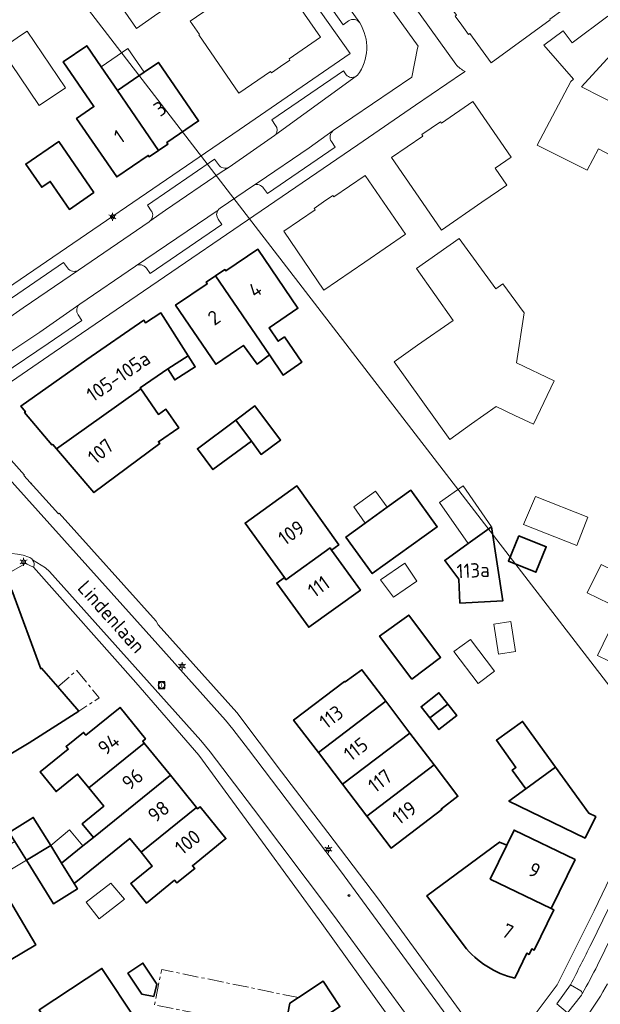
# Model space of a CAD drawing. Header units: metres. Extents: x 140853 to 145288, y 474558 to 480269.
# Tile 343 of 428: x 144924 to 144997, y 478268 to 478391. Entities that reach past the tile are written whole.
import ezdxf
from ezdxf.enums import TextEntityAlignment as Align

# ---------------------------------------------------------------- set-up
doc = ezdxf.new("R2010")
doc.units = ezdxf.units.M
doc.header["$MEASUREMENT"] = 0
doc.linetypes.add('AM-AS', pattern=[16, 10, -2, 2, -2])
for name, color, linetype, lineweight in [('B-WE-AM-AS_SPOOR_RAIL-G', 10, 'AM-AS', 18), ('B-WE-GR-GROENVOORZIENING-G', 80, 'Continuous', 18), ('B-WE-IE-TERREINAFSCHEIDING_KUNSTMATIG_MUUR-G', 90, 'IE-TERREINAFSCHEIDING-KUNSTMATIG-DICHT', 18), ('B-WE-KL-ET_LS_OV_LICHTMAST-S', 190, 'Continuous', 18), ('B-WE-KL-WATER_BRANDLEIDING_PUT-S', 150, 'Continuous', 18), ('B-WE-OG-BEBOUWING-G', 7, 'Continuous', 35), ('B-WE-OG-BEBOUWING_BIJGEBOUW-G', 7, 'Continuous', 18), ('B-WE-OG-BEBOUWING_HUISNUMMER-T18', 10, 'Continuous', 18), ('B-WE-OG-BEBOUWING_STRAATNAAM-T18', 10, 'Continuous', 18), ('B-WE-OG-HULPLIJN-G', 50, 'Continuous', 18), ('B-WE-OG-TERREIN_ERF-G', 7, 'Continuous', 18), ('B-WE-RI-GWA_RIOOLPUT-S', 30, 'Continuous', 18), ('B-WE-VH-VERHARDING_ASFALT-G', 252, 'Continuous', 18), ('B-WE-VH-VERHARDING_BETONSTRAATSTEEN-G', 252, 'Continuous', 18), ('B-WE-VH-VERHARDING_STRAATBAKSTEEN-G', 252, 'Continuous', 18), ('B-WE-VH-VERHARDING_TEGEL-G', 252, 'Continuous', 18), ('X-XX-XX-ALGEMEEN-S', 7, 'Continuous', 18)]:
    doc.layers.add(name, color=color, linetype=linetype, lineweight=lineweight)
doc.styles.add('NLCS-ISO', font='txt')
doc.linetypes.add('IE-TERREINAFSCHEIDING-KUNSTMATIG-DICHT', pattern='A,8,-1,[82,NLCS.shx,S=0.75,R=90,X=0,Y=0],-1', length=10)

# ---------------------------------------------------------------- blocks, each defined once
blk = doc.blocks.new('SIE-WEG_AFVALBAK_TYPE_01')
for radius in [0.25, 0.156]:
    blk.add_circle((0, 0), radius)
blk = doc.blocks.new('B-SIE-WEG_LICHTMAST-SO')
at = {"ltscale": 0.1}
for p, q in [((-1.1, 0.63), (-2.19, 1.27)), ((0, 1.27), (0, 2.53)), ((1.1, 0.63), (2.19, 1.27)), ((-1.1, -0.63), (-2.19, -1.27)), ((0, -1.27), (0, -2.53)), ((1.1, -0.63), (2.19, -1.27))]:
    blk.add_line(p, q, dxfattribs=at)
at = {"flags": 128}
for points in [[(-1.16, 0.5), (1.16, 0.5)], [(-1.16, -0.5), (1.16, -0.5)]]:
    blk.add_lwpolyline(points, dxfattribs=at)
at = {"ltscale": 0.1}
blk.add_circle((0, 0), 1.27, dxfattribs=at)
at = {"style": 'NLCS-ISO'}
blk.add_attdef('TYPE', text='', height=1.8, dxfattribs=at).set_placement((0, 2.53), align=Align.BOTTOM_CENTER)
blk = doc.blocks.new('SIE-WEG_STRAATPOT_BRANDKRAAN-SO')
blk.add_ellipse((0, 0), major_axis=(-0.729, 0), ratio=0.685994)
at = {"style": 'NLCS-ISO'}
blk.add_text('BR', height=0.4, dxfattribs=at).set_placement((-0.3, -0.15))
blk = doc.blocks.new('SRI-PUT_INSPECTIE-SO')
at = {"lineweight": -3, "flags": 128}
blk.add_lwpolyline([(-2, -2), (2, -2), (2, 2), (-2, 2)], close=True, dxfattribs=at)
at = {"lineweight": -3, "ltscale": 1.5}
blk.add_circle((0, 0), 2, dxfattribs=at)
at = {"ltscale": 0.1, "style": 'NLCS-ISO'}
blk.add_text('I', height=2.5, dxfattribs=at).set_placement((0, -0.01), align=Align.MIDDLE_CENTER)

msp = doc.modelspace()

# ---------------------------------------------------------------- linework, layer by layer
at = {"layer": 'B-WE-AM-AS_SPOOR_RAIL-G', "ltscale": 0.2, "flags": 128}
for points in [[(144928.753, 478307.471), (144931.396, 478304.442), (144933.951, 478306.076), (144931.126, 478309.542), (144928.753, 478307.471)], [(144958.896, 478268.518), (144941.768, 478272.032), (144940.854, 478267.605), (144942.962, 478267.183), (144957.132, 478264.347), (144957.265, 478265.023), (144957.812, 478267.8), (144958.896, 478268.518)]]:
    msp.add_lwpolyline(points, close=True, dxfattribs=at)
at = {"layer": 'B-WE-GR-GROENVOORZIENING-G', "ltscale": 0.2, "flags": 128}
for points in [[(144914.72, 478323.428, 0.2132021), (144913.956, 478323.321), (144913.956, 478323.321), (144913.139, 478322.767), (144912.049, 478321.795), (144912.738, 478320.653), (144915.194, 478322.097), (144916.969, 478319.08), (144917.208, 478318.673), (144924.71, 478322.92), (144925.723, 478322.494), (144925.723, 478322.494, 0.2438017), (144925.598, 478323.392), (144925.598, 478323.392, 0.1542806), (144925.121, 478323.752), (144925.121, 478323.752, 0.1901226), (144919.472, 478323.6), (144919.472, 478323.6, -0.1557179), (144914.72, 478323.428)], [(144994.433, 478268.994, 0.298882), (144994.259, 478269.347), (144994.259, 478269.347), (144992.983, 478270.126), (144991.273, 478267.751), (144992.628, 478266.583), (144994.348, 478268.805), (144994.348, 478268.805, 0.1445556), (144994.433, 478268.994)]]:
    msp.add_lwpolyline(points, format="xyb", close=True, dxfattribs=at)
at = {"layer": 'B-WE-IE-TERREINAFSCHEIDING_KUNSTMATIG_MUUR-G', "ltscale": 0.2, "flags": 128}
msp.add_lwpolyline([(144954.411, 478288.012), (144961.821, 478277.805)], dxfattribs=at)
at = {"layer": 'B-WE-OG-BEBOUWING-G', "ltscale": 0.2, "flags": 128}
for points in [[(144941.379, 478374.733), (144936.222, 478382.255), (144934.202, 478385.202), (144932.377, 478387.863), (144929.426, 478385.84), (144933.272, 478380.231), (144931.109, 478378.749), (144936.142, 478371.409), (144940.085, 478374.112), (144940.209, 478373.93), (144941.379, 478374.733)], [(144936.222, 478382.255), (144941.379, 478374.733), (144942.55, 478375.535), (144942.426, 478375.717), (144946.384, 478378.431), (144941.352, 478385.771), (144939.561, 478384.544), (144936.222, 478382.255)], [(144933.272, 478369.441), (144928.878, 478375.849), (144924.746, 478373.016), (144926.737, 478370.113), (144927.801, 478370.842), (144930.204, 478367.337), (144933.272, 478369.441)], [(144957.149, 478351.343), (144956.37, 478350.811), (144955.231, 478352.486), (144958.828, 478354.944), (144953.8, 478362.331), (144949.815, 478359.618), (144949.697, 478359.792), (144948.525, 478358.994), (144955.268, 478349.086), (144956.985, 478346.564), (144959.323, 478348.162), (144957.149, 478351.343)], [(144948.625, 478347.981), (144951.123, 478349.678), (144952.011, 478350.285), (144953.728, 478347.952), (144955.268, 478349.086), (144948.525, 478358.994), (144947.352, 478358.196), (144947.47, 478358.022), (144943.51, 478355.327), (144948.546, 478347.928), (144948.625, 478347.981)], [(144942.526, 478347.337), (144945.094, 478348.965), (144941.68, 478354.349), (144939.746, 478353.123), (144939.542, 478353.444), (144932.369, 478348.519), (144924.13, 478342.653), (144924.688, 478341.937), (144924.589, 478341.858), (144928.013, 478337.797), (144928.12, 478337.878), (144928.607, 478337.308), (144936.4, 478342.856), (144939.171, 478344.829), (144939.084, 478344.954), (144942.526, 478347.337)], [(144942.526, 478347.337), (144943.396, 478345.965), (144945.964, 478347.592), (144945.094, 478348.965), (144942.526, 478347.337)], [(144928.607, 478337.308), (144933.28, 478331.833), (144941.514, 478337.965), (144941.349, 478338.203), (144943.898, 478339.967), (144942.304, 478342.27), (144941.383, 478341.632), (144939.171, 478344.829), (144936.4, 478342.856), (144928.607, 478337.308)], [(144951.05, 478340.915), (144953.004, 478338.293), (144954.25, 478336.621), (144956.653, 478338.412), (144953.417, 478342.701), (144951.05, 478340.915)], [(144951.05, 478340.915), (144946.239, 478337.33), (144948.193, 478334.708), (144953.004, 478338.293), (144951.05, 478340.915)], [(144957.146, 478321.169), (144957.337, 478320.904), (144962.854, 478324.89), (144963.045, 478324.626), (144963.956, 478325.283), (144958.678, 478332.661), (144952.204, 478328.009), (144957.146, 478321.169)], [(144967.275, 478328.012), (144964.849, 478326.261), (144968.156, 478321.68), (144976.288, 478327.551), (144972.981, 478332.132), (144970.026, 478329.998), (144967.275, 478328.012)], [(144983.086, 478327.538), (144980.159, 478325.434), (144977.236, 478323.333), (144978.987, 478320.984), (144979.138, 478317.983), (144984.505, 478318.253), (144983.086, 478327.538)], [(144986.51, 478326.428), (144985.197, 478323.239), (144988.65, 478321.85), (144989.937, 478325.049), (144986.51, 478326.428)], [(144963.045, 478324.626), (144962.854, 478324.89), (144957.337, 478320.904), (144957.146, 478321.169), (144956.186, 478320.476), (144960.184, 478314.938), (144966.662, 478319.615), (144963.045, 478324.626)], [(144928.753, 478307.471), (144926.717, 478309.805), (144926.609, 478309.752), (144923.008, 478319.58), (144911.858, 478315.423), (144914.423, 478308.667), (144916.349, 478309.398), (144920.568, 478301.664), (144917.052, 478300.221), (144919.074, 478296.827), (144925.156, 478300.451), (144931.396, 478304.442), (144928.753, 478307.471)], [(144973.122, 478308.451), (144976.712, 478311.154), (144972.716, 478316.465), (144969.075, 478313.828), (144973.122, 478308.451)], [(144969.838, 478305.665), (144966.844, 478309.61), (144964.761, 478308.088), (144964.684, 478308.13), (144958.284, 478303.316), (144961.393, 478299.234), (144969.838, 478305.665)], [(144964.422, 478295.256), (144972.861, 478301.682), (144969.838, 478305.665), (144961.393, 478299.234), (144964.422, 478295.256)], [(144977.62, 478305.299), (144976.502, 478306.729), (144974.257, 478304.974), (144975.348, 478303.577), (144977.62, 478305.299)], [(144932.631, 478294.806), (144939.59, 478300.43), (144939.399, 478300.667), (144939.736, 478300.939), (144936.546, 478304.886), (144932.256, 478301.419), (144931.979, 478301.761), (144929.786, 478299.988), (144930.063, 478299.646), (144926.539, 478296.799), (144928.526, 478294.341), (144931.232, 478296.528), (144932.631, 478294.806)], [(144975.348, 478303.577), (144976.492, 478302.114), (144978.737, 478303.87), (144977.62, 478305.299), (144975.348, 478303.577)], [(144987.404, 478294.703), (144991.092, 478297.386), (144986.986, 478303.131), (144983.696, 478300.779), (144986.137, 478297.364), (144985.68, 478297.037), (144987.404, 478294.703)], [(144972.861, 478301.682), (144964.422, 478295.256), (144967.452, 478291.278), (144975.883, 478297.7), (144972.861, 478301.682)], [(144942.859, 478296.385), (144939.59, 478300.43), (144932.631, 478294.806), (144934.507, 478292.496), (144931.806, 478290.302), (144933.206, 478288.579), (144942.859, 478296.385)], [(144975.883, 478297.7), (144967.452, 478291.278), (144970.519, 478287.251), (144976.883, 478292.099), (144976.817, 478292.186), (144978.877, 478293.755), (144975.883, 478297.7)], [(144987.404, 478294.703), (144985.263, 478293.145), (144994.816, 478288.504), (144996.138, 478291.207), (144995.285, 478291.624), (144991.092, 478297.386), (144987.404, 478294.703)], [(144933.206, 478288.579), (144931.904, 478287.528), (144929.223, 478285.366), (144930.792, 478282.838), (144937.772, 478288.476), (144939.188, 478286.733), (144946.127, 478292.341), (144942.859, 478296.385), (144933.206, 478288.579)], [(144939.188, 478286.733), (144940.587, 478285.011), (144937.886, 478282.817), (144939.872, 478280.371), (144943.388, 478283.227), (144943.666, 478282.886), (144945.901, 478284.702), (144945.624, 478285.043), (144949.823, 478288.454), (144946.58, 478292.447), (144946.255, 478292.183), (144946.127, 478292.341), (144939.188, 478286.733)], [(144924.811, 478285.747), (144927.859, 478287.562), (144925.666, 478291.094), (144922.652, 478289.223), (144923.351, 478288.097), (144924.811, 478285.747)], [(144990.579, 478279.668), (144993.555, 478285.816), (144985.905, 478289.52), (144984.99, 478287.63), (144982.928, 478283.371), (144990.579, 478279.668)], [(144927.859, 478287.562), (144924.811, 478285.747), (144928.203, 478280.284), (144931.216, 478282.155), (144930.792, 478282.838), (144929.223, 478285.366), (144927.859, 478287.562)], [(144921.023, 478283.491), (144913.889, 478279.243), (144913.973, 478279.103), (144913.743, 478278.962), (144913.976, 478278.562), (144914.278, 478278.738), (144916.596, 478274.799), (144916.214, 478274.573), (144916.664, 478273.811), (144917.723, 478274.437), (144919.564, 478271.327), (144925.984, 478275.127), (144921.023, 478283.491)], [(144940.778, 478268.65), (144941.161, 478270.189), (144939.417, 478272.837), (144937.53, 478271.593), (144939.274, 478268.946), (144940.778, 478268.65)], [(144931.526, 478261.263), (144938.47, 478265.828), (144934.273, 478272.164), (144926.428, 478266.968), (144927.074, 478265.992), (144926.892, 478265.05), (144927.748, 478263.757), (144928.687, 478263.557), (144930.609, 478260.656), (144931.526, 478261.263)], [(144957.265, 478265.023), (144959.913, 478264.61), (144964.09, 478267.376), (144961.981, 478270.561), (144958.896, 478268.518), (144957.812, 478267.8), (144957.265, 478265.023)]]:
    msp.add_lwpolyline(points, close=True, dxfattribs=at)
msp.add_lwpolyline([(144986, 478270.929), (144987.501, 478274.068), (144987.798, 478273.924), (144988.134, 478274.619), (144988.432, 478274.475), (144990.876, 478279.525), (144990.579, 478279.668), (144982.928, 478283.371), (144984.99, 478287.63), (144984.084, 478288.019), (144974.995, 478281.27), (144979.663, 478274.984), (144979.663, 478274.984, 0.1633774), (144986, 478270.929)], format="xyb", close=True, dxfattribs=at)
at = {"layer": 'B-WE-OG-BEBOUWING_BIJGEBOUW-G', "ltscale": 0.2, "flags": 128}
for points in [[(144923.934, 478389.036), (144921.64, 478387.424), (144926.41, 478380.356), (144929.703, 478382.579), (144924.906, 478389.686), (144923.934, 478389.036)], [(144936.222, 478382.255), (144939.561, 478384.544), (144937.54, 478387.491), (144934.202, 478385.202), (144936.222, 478382.255)], [(144970.026, 478329.998), (144968.571, 478332.013), (144965.82, 478330.027), (144967.275, 478328.012), (144970.026, 478329.998)], [(144983.086, 478327.538), (144979.524, 478332.657), (144976.565, 478330.598), (144980.159, 478325.434), (144983.086, 478327.538)], [(144972.219, 478322.985), (144969.188, 478320.912), (144970.811, 478318.733), (144973.752, 478320.744), (144972.219, 478322.985)], [(144986.074, 478311.904), (144985.501, 478315.672), (144983.37, 478315.351), (144983.943, 478311.58), (144986.074, 478311.904)], [(144981.417, 478307.895), (144983.464, 478309.441), (144980.455, 478313.424), (144978.383, 478311.911), (144981.417, 478307.895)], [(144931.904, 478287.528), (144930.219, 478289.55), (144927.859, 478287.562), (144929.223, 478285.366), (144931.904, 478287.528)], [(144919.639, 478285.824), (144921.023, 478283.491), (144924.811, 478285.747), (144923.351, 478288.097), (144919.639, 478285.824)], [(144937.089, 478280.847), (144935.39, 478282.871), (144932.312, 478280.482), (144933.931, 478278.396), (144937.089, 478280.847)]]:
    msp.add_lwpolyline(points, close=True, dxfattribs=at)
at = {"layer": 'B-WE-OG-HULPLIJN-G'}
msp.add_lwpolyline([(141484.938, 478467.493), (142922.898, 478740.923), (143043.789, 479141.528), (143928.198, 479351.369), (144042.725, 479840.999), (144698.079, 479872.794), (144672.627, 478988.916), (144742.617, 478639.181), (145060.75, 478225.858), (145035.298, 477659.922), (145054.388, 476896.862), (144768.066, 476833.275), (144755.342, 477825.251), (143616.428, 477755.303), (142541.14, 475313.514), (141510.39, 476108.367), (141014.104, 476776.044), (140988.652, 477462.798), (141421.313, 477755.303), (141484.938, 478467.493)], close=True, dxfattribs=at)
at = {"layer": 'B-WE-OG-TERREIN_ERF-G', "ltscale": 0.2, "flags": 128}
for points in [[(144999.747, 478418.054), (144986.198, 478408.79), (144969.887, 478397.728), (144978.625, 478385.532), (144978.625, 478385.532, 0.1097188), (144979.791, 478384.638), (144979.791, 478384.638), (144979.442, 478384.401), (144973.568, 478380.409), (144966.355, 478375.447), (144928.297, 478349.435), (144917.434, 478342), (144924.59, 478334.03), (144924.516, 478333.963), (144928.851, 478329.185), (144928.926, 478329.252), (144941.076, 478315.726), (144941.339, 478315.27), (144951.2, 478304.243), (144956.779, 478296.799), (144962.561, 478289.231), (144968.93, 478280.845), (144981.939, 478262.948)], [(144986, 478270.929, -0.1633774), (144979.663, 478274.984)]]:
    msp.add_lwpolyline(points, format="xyb", dxfattribs=at)
for points in [[(144932.533, 478403.688), (144935.173, 478405.507), (144936.945, 478402.935), (144941.875, 478406.332), (144944.225, 478402.923), (144938.925, 478399.271), (144943.133, 478393.164), (144940.863, 478391.6), (144938.593, 478390.036), (144934.349, 478396.195), (144933.213, 478395.413), (144929.128, 478401.342), (144932.533, 478403.688)], [(144988.178, 478396.811), (144989.975, 478394.334), (144990.38, 478394.628), (144992.013, 478392.378), (144990.378, 478391.192), (144990.442, 478391.103), (144983.037, 478385.728), (144980.376, 478389.395), (144980.198, 478389.265), (144979.364, 478390.415), (144978.53, 478391.564), (144978.706, 478391.692), (144976.04, 478395.366), (144983.447, 478400.742), (144983.512, 478400.653), (144985.147, 478401.839), (144986.785, 478399.581), (144986.381, 478399.287), (144988.178, 478396.811)], [(144956.67, 478385.24), (144955.504, 478384.439), (144955.385, 478384.613), (144951.429, 478381.895), (144946.407, 478389.207), (144946.484, 478389.26), (144945.323, 478390.949), (144950.366, 478394.419), (144955.37, 478397.862), (144956.519, 478396.188), (144956.61, 478396.251), (144961.649, 478388.914), (144957.717, 478386.214), (144957.836, 478386.041), (144956.67, 478385.24)], [(144994.349, 478382.699), (144999.278, 478380.214), (145004.604, 478377.451), (145003.274, 478374.938), (145001.618, 478375.797), (145000.141, 478373.007), (144996.471, 478374.911), (144995.068, 478372.26), (144988.822, 478375.409), (144993.032, 478383.363), (144993.354, 478383.648), (144989.633, 478387.92), (144992.06, 478389.734), (144993.197, 478388.212), (144997.659, 478391.546), (144999.814, 478388.662), (144994.349, 478382.699)], [(144929.426, 478385.84), (144932.377, 478387.863), (144934.202, 478385.202), (144936.222, 478382.255), (144939.561, 478384.544), (144941.352, 478385.771), (144946.384, 478378.431), (144942.426, 478375.717), (144942.55, 478375.535), (144941.379, 478374.733), (144940.209, 478373.93), (144940.085, 478374.112), (144936.142, 478371.409), (144931.109, 478378.749), (144933.272, 478380.231), (144929.426, 478385.84)], [(144983.539, 478372.488), (144984.996, 478370.365), (144981.892, 478368.236), (144976.802, 478364.744), (144975.345, 478366.868), (144970.56, 478373.844), (144974.477, 478376.531), (144974.352, 478376.712), (144975.525, 478377.517), (144976.698, 478378.321), (144976.822, 478378.14), (144980.764, 478380.844), (144985.55, 478373.867), (144983.539, 478372.488)], [(144933.272, 478369.441), (144930.204, 478367.337), (144927.801, 478370.842), (144926.737, 478370.113), (144924.746, 478373.016), (144928.878, 478375.849), (144933.272, 478369.441)], [(144962.036, 478368.266), (144963.216, 478369.073), (144963.34, 478368.892), (144967.269, 478371.579), (144972.306, 478364.218), (144967.197, 478360.723), (144962.089, 478357.227), (144957.052, 478364.589), (144960.981, 478367.277), (144960.856, 478367.459), (144962.036, 478368.266)], [(144977.864, 478338.47), (144970.882, 478348.205), (144973.821, 478350.313), (144978.27, 478353.423), (144973.676, 478359.927), (144976.349, 478361.815), (144979.023, 478363.703), (144983.625, 478357.367), (144984.513, 478358.004), (144987.16, 478354.361), (144986.218, 478348.093), (144990.941, 478345.859), (144988.358, 478340.398), (144986.024, 478341.503), (144983.655, 478342.623), (144980.599, 478340.432), (144977.864, 478338.47)], [(144956.37, 478350.811), (144957.149, 478351.343), (144959.323, 478348.162), (144956.985, 478346.564), (144955.268, 478349.086), (144953.728, 478347.952), (144952.011, 478350.285), (144951.123, 478349.678), (144948.625, 478347.981), (144948.546, 478347.928), (144943.51, 478355.327), (144947.47, 478358.022), (144947.352, 478358.196), (144948.525, 478358.994), (144949.697, 478359.792), (144949.815, 478359.618), (144953.8, 478362.331), (144958.828, 478354.944), (144955.231, 478352.486), (144956.37, 478350.811)], [(144939.171, 478344.829), (144941.383, 478341.632), (144942.304, 478342.27), (144943.898, 478339.967), (144941.349, 478338.203), (144941.514, 478337.965), (144933.28, 478331.833), (144928.607, 478337.308), (144928.12, 478337.878), (144928.013, 478337.797), (144924.589, 478341.858), (144924.688, 478341.937), (144924.13, 478342.653), (144932.369, 478348.519), (144939.542, 478353.444), (144939.746, 478353.123), (144941.68, 478354.349), (144945.094, 478348.965), (144945.964, 478347.592), (144943.396, 478345.965), (144942.526, 478347.337), (144939.084, 478344.954), (144939.171, 478344.829)], [(144953.004, 478338.293), (144948.193, 478334.708), (144946.239, 478337.33), (144951.05, 478340.915), (144953.417, 478342.701), (144956.653, 478338.412), (144954.25, 478336.621), (144953.004, 478338.293)], [(144963.045, 478324.626), (144966.662, 478319.615), (144960.184, 478314.938), (144956.186, 478320.476), (144957.146, 478321.169), (144952.204, 478328.009), (144958.678, 478332.661), (144963.956, 478325.283), (144963.045, 478324.626)], [(144970.026, 478329.998), (144972.981, 478332.132), (144976.288, 478327.551), (144968.156, 478321.68), (144964.849, 478326.261), (144967.275, 478328.012), (144970.026, 478329.998)], [(144988.618, 478331.332), (144995.175, 478328.74), (144993.778, 478325.206), (144987.112, 478327.84), (144988.618, 478331.332)], [(144980.159, 478325.434), (144983.086, 478327.538), (144984.505, 478318.253), (144979.138, 478317.983), (144978.987, 478320.984), (144977.236, 478323.333), (144980.159, 478325.434)], [(144985.197, 478323.239), (144986.51, 478326.428), (144989.937, 478325.049), (144988.65, 478321.85), (144985.197, 478323.239)], [(145006.594, 478314.957), (145003.256, 478308.064), (144996.363, 478311.402), (144999.2, 478317.261), (144995.087, 478319.253), (144996.808, 478322.807), (145003.179, 478319.722), (145001.959, 478317.202), (145006.594, 478314.957)], [(144919.074, 478296.827), (144917.052, 478300.221), (144920.568, 478301.664), (144916.349, 478309.398), (144914.423, 478308.667), (144911.858, 478315.423), (144923.008, 478319.58), (144926.609, 478309.752), (144926.717, 478309.805), (144928.753, 478307.471), (144931.396, 478304.442), (144925.156, 478300.451), (144919.074, 478296.827)], [(144973.122, 478308.451), (144969.075, 478313.828), (144972.716, 478316.465), (144976.712, 478311.154), (144973.122, 478308.451)], [(144961.393, 478299.234), (144958.284, 478303.316), (144964.684, 478308.13), (144964.761, 478308.088), (144966.844, 478309.61), (144969.838, 478305.665), (144972.861, 478301.682), (144975.883, 478297.7), (144978.877, 478293.755), (144976.817, 478292.186), (144976.883, 478292.099), (144970.519, 478287.251), (144967.452, 478291.278), (144964.422, 478295.256), (144961.393, 478299.234)], [(144977.62, 478305.299), (144978.737, 478303.87), (144976.492, 478302.114), (144975.348, 478303.577), (144974.257, 478304.974), (144976.502, 478306.729), (144977.62, 478305.299)], [(144991.092, 478297.386), (144995.285, 478291.624), (144996.138, 478291.207), (144994.816, 478288.504), (144985.263, 478293.145), (144987.404, 478294.703), (144985.68, 478297.037), (144986.137, 478297.364), (144983.696, 478300.779), (144986.986, 478303.131), (144991.092, 478297.386)], [(144913.889, 478279.243), (144909.443, 478286.707), (144910.182, 478287.147), (144910.074, 478287.328), (144916.483, 478291.146), (144919.639, 478285.824), (144921.023, 478283.491), (144925.984, 478275.127), (144919.564, 478271.327), (144917.723, 478274.437), (144916.664, 478273.811), (144916.214, 478274.573), (144916.596, 478274.799), (144914.278, 478278.738), (144913.976, 478278.562), (144913.743, 478278.962), (144913.973, 478279.103), (144913.889, 478279.243)], [(144940.778, 478268.65), (144939.274, 478268.946), (144937.53, 478271.593), (144939.417, 478272.837), (144941.161, 478270.189), (144940.778, 478268.65)], [(144961.981, 478270.561), (144964.09, 478267.376), (144959.913, 478264.61), (144957.265, 478265.023), (144957.812, 478267.8), (144958.896, 478268.518), (144961.981, 478270.561)]]:
    msp.add_lwpolyline(points, close=True, dxfattribs=at)
for points in [[(144884.533, 478391.83), (144883.5, 478387.835), (144911.061, 478349.677), (144911.195, 478349.769), (144921.477, 478356.814), (144951.459, 478377.327), (144965.393, 478386.901), (144956.205, 478399.878)], [(144969.957, 478266.436), (144961.821, 478277.805), (144954.411, 478288.012), (144954.411, 478288.012), (144946.408, 478298.909), (144938.542, 478308.026), (144925.723, 478322.494), (144924.71, 478322.92), (144917.208, 478318.673)], [(144922.652, 478289.223), (144925.666, 478291.094), (144927.859, 478287.562), (144929.223, 478285.366), (144931.904, 478287.528), (144933.206, 478288.579), (144931.806, 478290.302), (144934.507, 478292.496), (144932.631, 478294.806), (144931.232, 478296.528), (144928.526, 478294.341), (144926.539, 478296.799), (144930.063, 478299.646), (144929.786, 478299.988), (144931.979, 478301.761), (144932.256, 478301.419), (144936.546, 478304.886), (144939.736, 478300.939), (144939.399, 478300.667), (144939.59, 478300.43), (144942.859, 478296.385), (144946.127, 478292.341), (144946.127, 478292.341), (144946.255, 478292.183), (144946.58, 478292.447), (144949.823, 478288.454), (144945.624, 478285.043), (144945.901, 478284.702), (144943.666, 478282.886), (144943.388, 478283.227), (144939.872, 478280.371), (144937.886, 478282.817), (144940.587, 478285.011), (144939.188, 478286.733), (144937.772, 478288.476), (144930.792, 478282.838), (144931.216, 478282.155), (144928.203, 478280.284), (144924.811, 478285.747), (144923.351, 478288.097)], [(144979.663, 478274.984), (144974.995, 478281.27), (144984.084, 478288.019), (144984.99, 478287.63), (144985.905, 478289.52), (144993.555, 478285.816), (144990.579, 478279.668), (144990.876, 478279.525), (144988.432, 478274.475), (144988.134, 478274.619), (144987.798, 478273.924), (144987.501, 478274.068), (144986, 478270.929)], [(144986.032, 478263.072), (144991.301, 478270.115), (144995.93, 478279.377), (145000, 478287.845)], [(144926.428, 478266.968), (144934.273, 478272.164), (144938.47, 478265.828)]]:
    msp.add_lwpolyline(points, dxfattribs=at)
at = {"layer": 'B-WE-VH-VERHARDING_ASFALT-G', "ltscale": 0.2, "flags": 128}
for points in [[(145000, 478280.013), (144996.379, 478272.594), (144996.379, 478272.594, -0.0140783), (144994.433, 478268.994), (144994.433, 478268.994, -0.1445556), (144994.348, 478268.805), (144994.348, 478268.805), (144992.628, 478266.583)], [(144997.624, 478270.258, -0.0680066), (144991.969, 478262.563)], [(144991.969, 478262.563, 0.0680066), (144997.624, 478270.258)]]:
    msp.add_lwpolyline(points, format="xyb", dxfattribs=at)
at = {"layer": 'B-WE-VH-VERHARDING_BETONSTRAATSTEEN-G', "ltscale": 0.2, "flags": 128}
for points in [[(144962.091, 478397.055), (144966.57, 478390.736), (144966.57, 478390.736, -0.3114709), (144966.298, 478384.148), (144966.298, 478384.148), (144966.133, 478384.021), (144956.066, 478376.747), (144955.919, 478376.581), (144950.207, 478372.644), (144949.216, 478372.017), (144942.245, 478367.243), (144940.282, 478365.854), (144940.178, 478365.781), (144931.342, 478359.724), (144924.398, 478355.008), (144915.227, 478348.612)], [(144919.939, 478347.59), (144926.512, 478351.953), (144931.502, 478355.462), (144938.487, 478360.239), (144948.841, 478367.26), (144948.841, 478367.26, -0.0982051), (144949.11, 478367.51), (144949.11, 478367.51), (144953.264, 478370.329), (144953.851, 478370.693), (144960.249, 478375.07), (144963.269, 478377.208), (144963.269, 478377.208), (144973.117, 478383.931), (144973.824, 478387.549), (144973.888, 478387.808), (144969.469, 478393.988)]]:
    msp.add_lwpolyline(points, format="xyb", dxfattribs=at)
at = {"layer": 'B-WE-VH-VERHARDING_STRAATBAKSTEEN-G', "ltscale": 0.2, "flags": 128}
for points in [[(144956.205, 478399.878), (144965.393, 478386.901), (144951.459, 478377.327), (144921.477, 478356.814)], [(144980.242, 478262.462), (144964.172, 478284.399), (144952.65, 478299.606), (144950.664, 478302.187), (144949.777, 478303.305), (144941.28, 478312.789), (144916.013, 478340.914)], [(145000, 478287.845), (144995.93, 478279.377), (144991.301, 478270.115), (144986.032, 478263.072)]]:
    msp.add_lwpolyline(points, dxfattribs=at)
for points in [[(144917.434, 478342), (144928.297, 478349.435), (144966.355, 478375.447), (144973.568, 478380.409), (144979.442, 478384.401), (144979.791, 478384.638), (144979.791, 478384.638, -0.1097188), (144978.625, 478385.532), (144978.625, 478385.532), (144969.887, 478397.728)], [(144922.269, 478355.739), (144929.486, 478360.678), (144929.959, 478359.989), (144929.959, 478359.989, 0.4100259), (144931.342, 478359.724), (144931.342, 478359.724), (144940.178, 478365.781), (144940.282, 478365.854), (144940.282, 478365.854, 0.3941167), (144940.464, 478367.163), (144940.464, 478367.163), (144939.99, 478367.878), (144948.394, 478373.626), (144948.869, 478372.948), (144948.869, 478372.948, 0.3992118), (144950.207, 478372.644), (144950.207, 478372.644), (144955.919, 478376.581), (144956.066, 478376.747), (144956.066, 478376.747, 0.3231907), (144956.045, 478377.864), (144956.045, 478377.864), (144955.578, 478378.567), (144964.552, 478384.708), (144964.889, 478384.203), (144964.889, 478384.203, 0.3633292), (144966.133, 478384.021), (144966.133, 478384.021), (144966.298, 478384.148), (144966.298, 478384.148, 0.3114709), (144966.57, 478390.736), (144966.57, 478390.736, 0.4085843), (144965.177, 478390.981), (144965.177, 478390.981), (144964.493, 478390.484), (144961.154, 478395.221)], [(144969.469, 478393.988), (144973.888, 478387.808), (144973.824, 478387.549), (144973.117, 478383.931), (144963.269, 478377.208), (144963.269, 478377.208, 0.4025391), (144963.029, 478375.832), (144963.029, 478375.832), (144963.515, 478375.122), (144955.029, 478369.315), (144954.54, 478369.995), (144954.54, 478369.995, 0.3916812), (144953.264, 478370.329), (144953.264, 478370.329), (144949.11, 478367.51), (144949.11, 478367.51, 0.0982051), (144948.841, 478367.26), (144948.841, 478367.26, 0.3260682), (144948.841, 478366.113), (144948.841, 478366.113), (144949.316, 478365.424), (144940.335, 478359.282), (144939.863, 478359.959), (144939.863, 478359.959, 0.4025123), (144938.487, 478360.239), (144938.487, 478360.239), (144931.502, 478355.462), (144931.502, 478355.462, 0.3975734), (144931.3, 478354.124), (144931.3, 478354.124), (144931.778, 478353.426), (144927.548, 478350.535), (144921.757, 478346.577)], [(144919.472, 478323.6, -0.1901226), (144925.121, 478323.752), (144925.121, 478323.752, -0.1542806), (144925.598, 478323.392), (144925.598, 478323.392), (144927.196, 478322.391), (144927.709, 478321.943), (144946.683, 478300.738), (144947.829, 478299.336), (144953.254, 478292.2), (144963.311, 478278.837), (144976.985, 478260.131)], [(144992.628, 478266.583), (144991.273, 478267.751), (144992.983, 478270.126), (144992.983, 478270.126, 0.0054842), (144995.565, 478275.226), (144995.565, 478275.226), (145000, 478284.324)], [(145000, 478284.324), (144995.565, 478275.226), (144995.565, 478275.226, -0.0054842), (144992.983, 478270.126), (144992.983, 478270.126), (144994.259, 478269.347), (144994.259, 478269.347, -0.298882), (144994.433, 478268.994), (144994.433, 478268.994, 0.0140783), (144996.379, 478272.594), (144996.379, 478272.594), (145000, 478280.013)]]:
    msp.add_lwpolyline(points, format="xyb", dxfattribs=at)
for points in [[(144948.869, 478372.948), (144948.394, 478373.626), (144939.99, 478367.878), (144940.464, 478367.163), (144940.464, 478367.163, -0.3941167), (144940.282, 478365.854), (144940.282, 478365.854), (144942.245, 478367.243), (144949.216, 478372.017), (144950.207, 478372.644), (144950.207, 478372.644, -0.3992118), (144948.869, 478372.948)], [(144938.487, 478360.239, -0.4025123), (144939.863, 478359.959), (144939.863, 478359.959), (144940.335, 478359.282), (144949.316, 478365.424), (144948.841, 478366.113), (144948.841, 478366.113, -0.3260682), (144948.841, 478367.26), (144948.841, 478367.26), (144938.487, 478360.239)], [(144931.342, 478359.724, -0.4100259), (144929.959, 478359.989), (144929.959, 478359.989), (144929.486, 478360.678), (144922.269, 478355.739), (144914.877, 478350.68), (144915.382, 478349.93), (144915.382, 478349.93, -0.3938635), (144915.227, 478348.612), (144915.227, 478348.612), (144924.398, 478355.008), (144931.342, 478359.724)], [(144919.939, 478347.59, -0.4152913), (144921.266, 478347.261), (144921.266, 478347.261), (144921.757, 478346.577), (144927.548, 478350.535), (144931.778, 478353.426), (144931.3, 478354.124), (144931.3, 478354.124, -0.3975734), (144931.502, 478355.462), (144931.502, 478355.462), (144926.512, 478351.953), (144919.939, 478347.59)], [(144925.723, 478322.494), (144938.542, 478308.026), (144946.408, 478298.909), (144954.411, 478288.012), (144961.821, 478277.805), (144969.957, 478266.436), (144970.939, 478265.564), (144974.668, 478260.508), (144975.415, 478258.957), (144976.985, 478260.131), (144963.311, 478278.837), (144953.254, 478292.2), (144947.829, 478299.336), (144946.683, 478300.738), (144927.709, 478321.943), (144927.196, 478322.391), (144925.598, 478323.392), (144925.598, 478323.392, -0.2438017), (144925.723, 478322.494)]]:
    msp.add_lwpolyline(points, format="xyb", close=True, dxfattribs=at)
at = {"layer": 'B-WE-VH-VERHARDING_TEGEL-G', "ltscale": 0.2, "flags": 128}
msp.add_lwpolyline([(144928.851, 478329.185), (144924.516, 478333.963), (144924.59, 478334.03), (144917.434, 478342), (144916.013, 478340.914), (144941.28, 478312.789), (144949.777, 478303.305), (144950.664, 478302.187), (144952.65, 478299.606), (144964.172, 478284.399), (144980.242, 478262.462), (144980.679, 478261.866), (144981.929, 478262.76), (144981.939, 478262.948), (144968.93, 478280.845), (144962.561, 478289.231), (144956.779, 478296.799), (144951.2, 478304.243), (144941.339, 478315.27), (144941.076, 478315.726), (144928.926, 478329.252), (144928.851, 478329.185)], close=True, dxfattribs=at)

# ---------------------------------------------------------------- block references
at = {"layer": 'B-WE-KL-ET_LS_OV_LICHTMAST-S', "xscale": 0.2, "yscale": 0.2, "zscale": 0.2}
for p in [(144935.603, 478366.406), (144924.462, 478323.139), (144944.317, 478310.073), (144962.644, 478287.109)]:
    msp.add_blockref('B-SIE-WEG_LICHTMAST-SO', p, dxfattribs=at)
at = {"layer": 'B-WE-KL-WATER_BRANDLEIDING_PUT-S', "xscale": 0.2, "yscale": 0.2, "zscale": 0.2}
msp.add_blockref('SIE-WEG_STRAATPOT_BRANDKRAAN-SO', (144965.253, 478281.309), dxfattribs=at)
at = {"layer": 'B-WE-RI-GWA_RIOOLPUT-S', "xscale": 0.2, "yscale": 0.2, "zscale": 0.2}
msp.add_blockref('SRI-PUT_INSPECTIE-SO', (144941.765, 478307.686), dxfattribs=at)
at = {"layer": 'X-XX-XX-ALGEMEEN-S', "xscale": 0.2, "yscale": 0.2, "zscale": 0.2}
msp.add_blockref('SIE-WEG_AFVALBAK_TYPE_01', (144925.41, 478332.982), dxfattribs=at)

# ---------------------------------------------------------------- texts
at = {"layer": 'B-WE-OG-BEBOUWING_HUISNUMMER-T18', "style": 'NLCS-ISO'}
for s, rotation, p in [('3', 34.5, (144941.558, 478379.972)), ('1', 34.4, (144936.437, 478376.461)), ('4', 34.2, (144953.472, 478357.269)), ('2', 34.2, (144948.327, 478353.767)), ('105-105a', 34.5, (144936.331, 478346.387)), ('107', 40.5, (144934.118, 478337.013)), ('109', 35.9, (144958.013, 478326.799)), ('113a', 2.9, (144980.788, 478322.071)), ('111', 35.8, (144961.428, 478320.048)), ('113', 37.3, (144963.021, 478303.699)), ('94', 39, (144935.125, 478300.28)), ('115', 37.3, (144966.09, 478299.668)), ('96', 39, (144938.113, 478295.894)), ('117', 37.3, (144969.119, 478295.691)), ('119', 37.3, (144972.168, 478291.688)), ('98', 39, (144941.382, 478291.849)), ('100', 39.1, (144945.029, 478288.012)), ('9', 334.2, (144988.467, 478284.485)), ('7', 334.2, (144985.123, 478276.821))]:
    msp.add_text(s, height=1.8, rotation=rotation, dxfattribs=at).set_placement(p, align=Align.MIDDLE_CENTER)
at = {"layer": 'B-WE-OG-BEBOUWING_STRAATNAAM-T18', "style": 'NLCS-ISO'}
msp.add_text('Lindenlaan', height=1.8, rotation=311.8, dxfattribs=at).set_placement((144935.482, 478316.254), align=Align.MIDDLE_CENTER)

doc.saveas('drawing.dxf')
